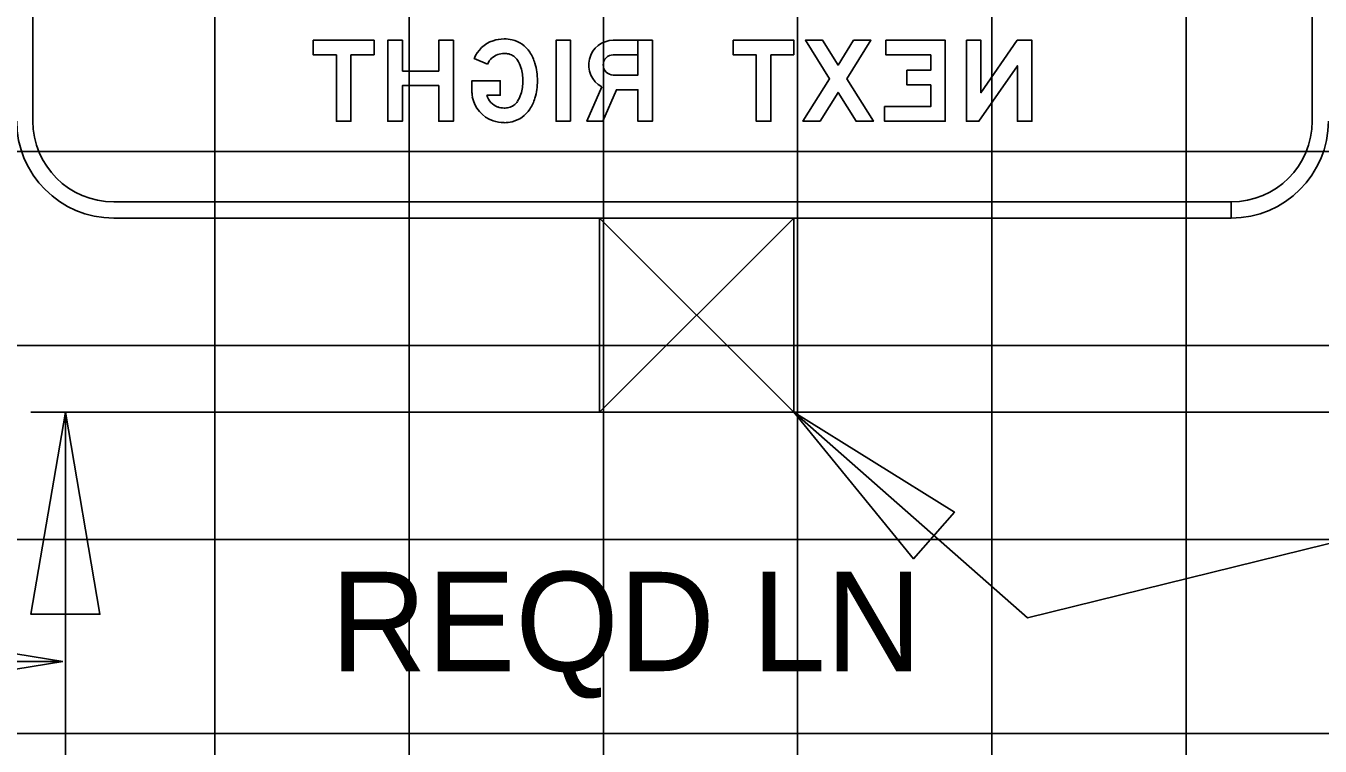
# Model space of a CAD drawing. Extents: x 1797809 to 2198143, y 249608 to 1237864.
# Drawn here: x 2197314.14 to 2197327.47, y 1237192.98 to 1237200.4 of the extents above; entities that cross this region are included whole.
import ezdxf

# ---------------------------------------------------------------- set-up
doc = ezdxf.new("R2010")
doc.units = 0
for name, color, linetype in [('29', 7, 'Continuous'), ('3', 7, 'Continuous'), ('GSBWFILL', 7, 'Continuous'), ('GSCOLORFILL', 7, 'Continuous'), ('GSDIMS', 7, 'Continuous'), ('GSOUTLINE', 7, 'Continuous'), ('GSSHT', 7, 'Continuous'), ('Level 55', 7, 'Continuous')]:
    doc.layers.add(name, color=color, linetype=linetype)

msp = doc.modelspace()

# ---------------------------------------------------------------- linework, layer by layer
at = {"layer": '29'}
for p, q in [((2197320.05, 1237198.42), (2197322.05, 1237196.42)), ((2197322.05, 1237198.42), (2197320.05, 1237196.42))]:
    msp.add_line(p, q, dxfattribs=at)
msp.add_lwpolyline([(2197320.05, 1237198.42), (2197322.05, 1237198.42), (2197322.05, 1237196.42), (2197320.05, 1237196.42)], close=True, dxfattribs=at)
at = {"layer": '3'}
for p, q in [((2197314.549, 1237177.327), (2197314.549, 1237196.42)), ((2197324.457, 1237194.3), (2197322.05, 1237196.42)), ((2197324.457, 1237194.3), (2197333.052, 1237196.42))]:
    msp.add_line(p, q, dxfattribs=at)
at = {"layer": 'GSBWFILL'}
for points in [[(2197317.727, 1237200.102), (2197317.489, 1237200.102), (2197317.489, 1237199.418), (2197317.339, 1237199.418), (2197317.339, 1237200.102), (2197317.102, 1237200.102), (2197317.102, 1237200.252), (2197317.727, 1237200.252)], [(2197318.019, 1237199.935), (2197318.394, 1237199.935), (2197318.394, 1237200.252), (2197318.544, 1237200.252), (2197318.544, 1237199.418), (2197318.394, 1237199.418), (2197318.394, 1237199.785), (2197318.019, 1237199.785), (2197318.019, 1237199.418), (2197317.869, 1237199.418), (2197317.869, 1237200.252), (2197318.019, 1237200.252)], [(2197319.752, 1237199.418), (2197319.752, 1237200.252), (2197319.602, 1237200.252), (2197319.602, 1237199.418)], [(2197322.052, 1237200.102), (2197321.814, 1237200.102), (2197321.814, 1237199.418), (2197321.664, 1237199.418), (2197321.664, 1237200.102), (2197321.427, 1237200.102), (2197321.427, 1237200.252), (2197322.052, 1237200.252)], [(2197322.321, 1237199.418), (2197322.506, 1237199.714), (2197322.691, 1237199.418), (2197322.869, 1237199.418), (2197322.595, 1237199.855), (2197322.844, 1237200.252), (2197322.666, 1237200.252), (2197322.506, 1237199.996), (2197322.346, 1237200.252), (2197322.169, 1237200.252), (2197322.418, 1237199.855), (2197322.144, 1237199.418)], [(2197322.985, 1237199.568), (2197323.46, 1237199.568), (2197323.46, 1237199.793), (2197323.214, 1237199.793), (2197323.214, 1237199.943), (2197323.46, 1237199.943), (2197323.46, 1237200.102), (2197322.998, 1237200.102), (2197322.998, 1237200.252), (2197323.61, 1237200.252), (2197323.61, 1237199.418), (2197322.985, 1237199.418)], [(2197323.827, 1237200.252), (2197323.827, 1237199.418), (2197323.956, 1237199.418), (2197324.352, 1237199.989), (2197324.352, 1237199.418), (2197324.502, 1237199.418), (2197324.502, 1237200.252), (2197324.351, 1237200.252), (2197323.977, 1237199.712), (2197323.977, 1237200.252)]]:
    msp.add_lwpolyline(points, close=True, dxfattribs=at)
for points in [[(2197320.072, 1237199.773), (2197319.919, 1237199.418), (2197320.082, 1237199.418), (2197320.223, 1237199.743), (2197320.444, 1237199.743), (2197320.444, 1237199.418), (2197320.594, 1237199.418), (2197320.594, 1237200.252), (2197320.444, 1237200.252), (2197320.444, 1237199.893), (2197320.191, 1237199.893)], [(2197320.444, 1237200.102), (2197320.444, 1237200.252), (2197320.191, 1237200.252)], [(2197320.191, 1237200.102), (2197320.444, 1237200.102)], [(2197318.758, 1237200.063), (2197318.897, 1237200.006)], [(2197318.89, 1237199.685), (2197319.027, 1237199.685), (2197319.027, 1237199.835), (2197318.735, 1237199.835), (2197318.735, 1237199.715)]]:
    msp.add_lwpolyline(points, dxfattribs=at)
for centre, major_axis, start_param, end_param in [((2197319.058, 1237199.941), (0, -0.324), 3.469689, 4.327776), ((2197319.066, 1237199.916), (0, -0.35), 3.141593, 3.469689), ((2197319.066, 1237199.905), (0, -0.362), 2.912405, 3.141593), ((2197319.08, 1237199.965), (0, -0.3), 2.150696, 2.912405), ((2197320.191, 1237199.998), (0, -0.254), 3.141593, 5.797338), ((2197319.058, 1237199.941), (0, -0.174), 3.469689, 4.327776), ((2197319.066, 1237199.916), (0, -0.2), 3.141593, 3.469689), ((2197319.066, 1237199.905), (0, -0.212), 2.912405, 3.141593), ((2197319.08, 1237199.965), (0, -0.15), 2.150696, 2.912405), ((2197318.968, 1237199.891), (0, -0.434), 1.859431, 2.150696), ((2197320.191, 1237199.998), (0, -0.104), 3.141593, 6.283185), ((2197318.968, 1237199.891), (0, -0.284), 1.859431, 2.150696), ((2197318.779, 1237199.835), (0, -0.481), 1.570796, 1.859431), ((2197318.779, 1237199.835), (0, -0.631), 1.570796, 1.859431), ((2197318.779, 1237199.835), (0, -0.481), 1.282161, 1.570796), ((2197318.779, 1237199.835), (0, -0.631), 1.282161, 1.570796), ((2197318.983, 1237199.715), (0, -0.247), 4.712389, 4.892569), ((2197318.968, 1237199.779), (0, -0.284), 0.990896, 1.282161), ((2197319.058, 1237199.729), (0, -0.324), 4.892569, 5.955089), ((2197319.058, 1237199.729), (0, -0.174), 4.966893, 5.955089), ((2197319.066, 1237199.754), (0, -0.2), 5.955089, 6.283185), ((2197319.08, 1237199.705), (0, -0.15), 0.229188, 0.990896), ((2197318.968, 1237199.779), (0, -0.434), 0.990896, 1.282161), ((2197319.066, 1237199.765), (0, -0.212), 0, 0.229188), ((2197319.08, 1237199.705), (0, -0.3), 0.229188, 0.990896), ((2197319.066, 1237199.754), (0, -0.35), 5.955089, 6.283185), ((2197319.066, 1237199.765), (0, -0.362), 0, 0.229188)]:
    msp.add_ellipse(centre, major_axis=major_axis, ratio=0.999994, start_param=start_param, end_param=end_param, dxfattribs=at)
at = {"layer": 'GSCOLORFILL'}
for p, q in [((2197314.214, 1237205.42), (2197314.214, 1237199.42)), ((2197327.389, 1237199.42), (2197327.389, 1237205.42)), ((2197315.047, 1237198.586), (2197326.554, 1237198.586)), ((2197326.554, 1237198.586), (2197326.554, 1237198.42)), ((2197326.555, 1237198.42), (2197326.555, 1237198.586)), ((2197326.554, 1237198.42), (2197315.047, 1237198.42))]:
    msp.add_line(p, q, dxfattribs=at)
for points in [[(2197317.727, 1237200.102), (2197317.489, 1237200.102), (2197317.489, 1237199.418), (2197317.339, 1237199.418), (2197317.339, 1237200.102), (2197317.102, 1237200.102), (2197317.102, 1237200.252), (2197317.727, 1237200.252)], [(2197318.019, 1237199.935), (2197318.394, 1237199.935), (2197318.394, 1237200.252), (2197318.544, 1237200.252), (2197318.544, 1237199.418), (2197318.394, 1237199.418), (2197318.394, 1237199.785), (2197318.019, 1237199.785), (2197318.019, 1237199.418), (2197317.869, 1237199.418), (2197317.869, 1237200.252), (2197318.019, 1237200.252)], [(2197319.752, 1237199.418), (2197319.752, 1237200.252), (2197319.602, 1237200.252), (2197319.602, 1237199.418)], [(2197322.052, 1237200.102), (2197321.814, 1237200.102), (2197321.814, 1237199.418), (2197321.664, 1237199.418), (2197321.664, 1237200.102), (2197321.427, 1237200.102), (2197321.427, 1237200.252), (2197322.052, 1237200.252)], [(2197322.321, 1237199.418), (2197322.506, 1237199.714), (2197322.691, 1237199.418), (2197322.869, 1237199.418), (2197322.595, 1237199.855), (2197322.844, 1237200.252), (2197322.666, 1237200.252), (2197322.506, 1237199.996), (2197322.346, 1237200.252), (2197322.169, 1237200.252), (2197322.418, 1237199.855), (2197322.144, 1237199.418)], [(2197322.985, 1237199.568), (2197323.46, 1237199.568), (2197323.46, 1237199.793), (2197323.214, 1237199.793), (2197323.214, 1237199.943), (2197323.46, 1237199.943), (2197323.46, 1237200.102), (2197322.998, 1237200.102), (2197322.998, 1237200.252), (2197323.61, 1237200.252), (2197323.61, 1237199.418), (2197322.985, 1237199.418)], [(2197323.827, 1237200.252), (2197323.827, 1237199.418), (2197323.956, 1237199.418), (2197324.352, 1237199.989), (2197324.352, 1237199.418), (2197324.502, 1237199.418), (2197324.502, 1237200.252), (2197324.351, 1237200.252), (2197323.977, 1237199.712), (2197323.977, 1237200.252)]]:
    msp.add_lwpolyline(points, close=True, dxfattribs=at)
for points in [[(2197320.072, 1237199.773), (2197319.919, 1237199.418), (2197320.082, 1237199.418), (2197320.223, 1237199.743), (2197320.444, 1237199.743), (2197320.444, 1237199.418), (2197320.594, 1237199.418), (2197320.594, 1237200.252), (2197320.444, 1237200.252), (2197320.444, 1237199.893), (2197320.191, 1237199.893)], [(2197320.444, 1237200.102), (2197320.444, 1237200.252), (2197320.191, 1237200.252)], [(2197320.191, 1237200.102), (2197320.444, 1237200.102)], [(2197318.758, 1237200.063), (2197318.897, 1237200.006)], [(2197318.89, 1237199.685), (2197319.027, 1237199.685), (2197319.027, 1237199.835), (2197318.735, 1237199.835), (2197318.735, 1237199.715)]]:
    msp.add_lwpolyline(points, dxfattribs=at)
for centre, radius, start, end in [((2197315.047, 1237199.42), 1, 180, 270), ((2197315.047, 1237199.42), 0.833, 180, 270), ((2197326.555, 1237199.42), 1, 270, 0), ((2197326.555, 1237199.42), 0.833, 270, 0)]:
    msp.add_arc(centre, radius, start, end, dxfattribs=at)
for centre, major_axis, start_param, end_param in [((2197319.058, 1237199.941), (0, -0.324), 3.469689, 4.327776), ((2197319.066, 1237199.916), (0, -0.35), 3.141593, 3.469689), ((2197319.066, 1237199.905), (0, -0.362), 2.912405, 3.141593), ((2197319.08, 1237199.965), (0, -0.3), 2.150696, 2.912405), ((2197320.191, 1237199.998), (0, -0.254), 3.141593, 5.797338), ((2197319.058, 1237199.941), (0, -0.174), 3.469689, 4.327776), ((2197319.066, 1237199.916), (0, -0.2), 3.141593, 3.469689), ((2197319.066, 1237199.905), (0, -0.212), 2.912405, 3.141593), ((2197319.08, 1237199.965), (0, -0.15), 2.150696, 2.912405), ((2197318.968, 1237199.891), (0, -0.434), 1.859431, 2.150696), ((2197320.191, 1237199.998), (0, -0.104), 3.141593, 6.283185), ((2197318.968, 1237199.891), (0, -0.284), 1.859431, 2.150696), ((2197318.779, 1237199.835), (0, -0.481), 1.570796, 1.859431), ((2197318.779, 1237199.835), (0, -0.631), 1.570796, 1.859431), ((2197318.779, 1237199.835), (0, -0.481), 1.282161, 1.570796), ((2197318.779, 1237199.835), (0, -0.631), 1.282161, 1.570796), ((2197318.983, 1237199.715), (0, -0.247), 4.712389, 4.892569), ((2197318.968, 1237199.779), (0, -0.284), 0.990896, 1.282161), ((2197319.058, 1237199.729), (0, -0.324), 4.892569, 5.955089), ((2197319.058, 1237199.729), (0, -0.174), 4.966893, 5.955089), ((2197319.066, 1237199.754), (0, -0.2), 5.955089, 6.283185), ((2197319.08, 1237199.705), (0, -0.15), 0.229188, 0.990896), ((2197318.968, 1237199.779), (0, -0.434), 0.990896, 1.282161), ((2197319.066, 1237199.765), (0, -0.212), 0, 0.229188), ((2197319.08, 1237199.705), (0, -0.3), 0.229188, 0.990896), ((2197319.066, 1237199.754), (0, -0.35), 5.955089, 6.283185), ((2197319.066, 1237199.765), (0, -0.362), 0, 0.229188)]:
    msp.add_ellipse(centre, major_axis=major_axis, ratio=0.999994, start_param=start_param, end_param=end_param, dxfattribs=at)
at = {"layer": 'GSDIMS'}
for p, q in [((2197333.052, 1237196.42), (2197314.194, 1237196.42)), ((2197314.521, 1237193.848), (2197306.549, 1237193.848))]:
    msp.add_line(p, q, dxfattribs=at)
for points in [[(2197314.549, 1237196.42), (2197314.904, 1237194.337), (2197314.194, 1237194.337)], [(2197322.05, 1237196.42), (2197323.281, 1237194.909), (2197323.704, 1237195.39)], [(2197314.521, 1237193.848), (2197312.393, 1237193.501), (2197312.393, 1237194.195)]]:
    msp.add_lwpolyline(points, close=True, dxfattribs=at)
at = {"layer": 'GSOUTLINE'}
for points in [[(2197317.727, 1237200.102), (2197317.489, 1237200.102), (2197317.489, 1237199.418), (2197317.339, 1237199.418), (2197317.339, 1237200.102), (2197317.102, 1237200.102), (2197317.102, 1237200.252), (2197317.727, 1237200.252)], [(2197318.019, 1237199.935), (2197318.394, 1237199.935), (2197318.394, 1237200.252), (2197318.544, 1237200.252), (2197318.544, 1237199.418), (2197318.394, 1237199.418), (2197318.394, 1237199.785), (2197318.019, 1237199.785), (2197318.019, 1237199.418), (2197317.869, 1237199.418), (2197317.869, 1237200.252), (2197318.019, 1237200.252)], [(2197319.752, 1237199.418), (2197319.752, 1237200.252), (2197319.602, 1237200.252), (2197319.602, 1237199.418)], [(2197322.052, 1237200.102), (2197321.814, 1237200.102), (2197321.814, 1237199.418), (2197321.664, 1237199.418), (2197321.664, 1237200.102), (2197321.427, 1237200.102), (2197321.427, 1237200.252), (2197322.052, 1237200.252)], [(2197322.321, 1237199.418), (2197322.506, 1237199.714), (2197322.691, 1237199.418), (2197322.869, 1237199.418), (2197322.595, 1237199.855), (2197322.844, 1237200.252), (2197322.666, 1237200.252), (2197322.506, 1237199.996), (2197322.346, 1237200.252), (2197322.169, 1237200.252), (2197322.418, 1237199.855), (2197322.144, 1237199.418)], [(2197322.985, 1237199.568), (2197323.46, 1237199.568), (2197323.46, 1237199.793), (2197323.214, 1237199.793), (2197323.214, 1237199.943), (2197323.46, 1237199.943), (2197323.46, 1237200.102), (2197322.998, 1237200.102), (2197322.998, 1237200.252), (2197323.61, 1237200.252), (2197323.61, 1237199.418), (2197322.985, 1237199.418)], [(2197323.827, 1237200.252), (2197323.827, 1237199.418), (2197323.956, 1237199.418), (2197324.352, 1237199.989), (2197324.352, 1237199.418), (2197324.502, 1237199.418), (2197324.502, 1237200.252), (2197324.351, 1237200.252), (2197323.977, 1237199.712), (2197323.977, 1237200.252)]]:
    msp.add_lwpolyline(points, close=True, dxfattribs=at)
for points in [[(2197320.191, 1237200.252), (2197320.594, 1237200.252), (2197320.594, 1237199.418), (2197320.444, 1237199.418), (2197320.444, 1237199.743), (2197320.223, 1237199.743), (2197320.082, 1237199.418), (2197319.919, 1237199.418), (2197320.072, 1237199.773)], [(2197320.191, 1237200.102), (2197320.444, 1237200.102), (2197320.444, 1237199.893), (2197320.191, 1237199.893)], [(2197318.758, 1237200.063), (2197318.897, 1237200.006)], [(2197318.89, 1237199.685), (2197319.027, 1237199.685), (2197319.027, 1237199.835), (2197318.735, 1237199.835), (2197318.735, 1237199.715)]]:
    msp.add_lwpolyline(points, dxfattribs=at)
for centre, major_axis, start_param, end_param in [((2197319.058, 1237199.941), (0, -0.324), 3.469689, 4.327776), ((2197319.066, 1237199.916), (0, -0.35), 3.141593, 3.469689), ((2197319.066, 1237199.905), (0, -0.362), 2.912405, 3.141593), ((2197319.08, 1237199.965), (0, -0.3), 2.150696, 2.912405), ((2197320.191, 1237199.998), (0, -0.254), 3.141593, 5.797338), ((2197319.058, 1237199.941), (0, -0.174), 3.469689, 4.327776), ((2197319.066, 1237199.916), (0, -0.2), 3.141593, 3.469689), ((2197319.066, 1237199.905), (0, -0.212), 2.912405, 3.141593), ((2197319.08, 1237199.965), (0, -0.15), 2.150696, 2.912405), ((2197318.968, 1237199.891), (0, -0.434), 1.859431, 2.150696), ((2197320.191, 1237199.998), (0, -0.104), 3.141593, 6.283185), ((2197318.968, 1237199.891), (0, -0.284), 1.859431, 2.150696), ((2197318.779, 1237199.835), (0, -0.481), 1.570796, 1.859431), ((2197318.779, 1237199.835), (0, -0.631), 1.570796, 1.859431), ((2197318.779, 1237199.835), (0, -0.481), 1.282161, 1.570796), ((2197318.779, 1237199.835), (0, -0.631), 1.282161, 1.570796), ((2197318.983, 1237199.715), (0, -0.247), 4.712389, 4.892569), ((2197318.968, 1237199.779), (0, -0.284), 0.990896, 1.282161), ((2197319.058, 1237199.729), (0, -0.324), 4.892569, 5.955089), ((2197319.058, 1237199.729), (0, -0.174), 4.966893, 5.955089), ((2197319.066, 1237199.754), (0, -0.2), 5.955089, 6.283185), ((2197319.08, 1237199.705), (0, -0.15), 0.229188, 0.990896), ((2197318.968, 1237199.779), (0, -0.434), 0.990896, 1.282161), ((2197319.066, 1237199.765), (0, -0.212), 0, 0.229188), ((2197319.08, 1237199.705), (0, -0.3), 0.229188, 0.990896), ((2197319.066, 1237199.754), (0, -0.35), 5.955089, 6.283185), ((2197319.066, 1237199.765), (0, -0.362), 0, 0.229188)]:
    msp.add_ellipse(centre, major_axis=major_axis, ratio=0.999994, start_param=start_param, end_param=end_param, dxfattribs=at)
at = {"layer": 'GSSHT'}
for p, q in [((2197316.089, 1237163.106), (2197316.089, 1237223.106)), ((2197318.089, 1237163.106), (2197318.089, 1237223.106)), ((2197320.089, 1237163.106), (2197320.089, 1237223.106)), ((2197322.089, 1237163.106), (2197322.089, 1237223.106)), ((2197324.089, 1237163.106), (2197324.089, 1237223.106)), ((2197326.089, 1237163.106), (2197326.089, 1237223.106)), ((2197288.089, 1237199.106), (2197408.089, 1237199.106)), ((2197288.089, 1237197.106), (2197408.089, 1237197.106)), ((2197288.089, 1237195.106), (2197408.089, 1237195.106)), ((2197288.089, 1237193.106), (2197408.089, 1237193.106))]:
    msp.add_line(p, q, dxfattribs=at)

# ---------------------------------------------------------------- texts
at = {"layer": 'Level 55'}
msp.add_text('REQD LN', height=1.0246, dxfattribs=at).set_placement((2197317.279, 1237193.75))

doc.saveas('drawing.dxf')
